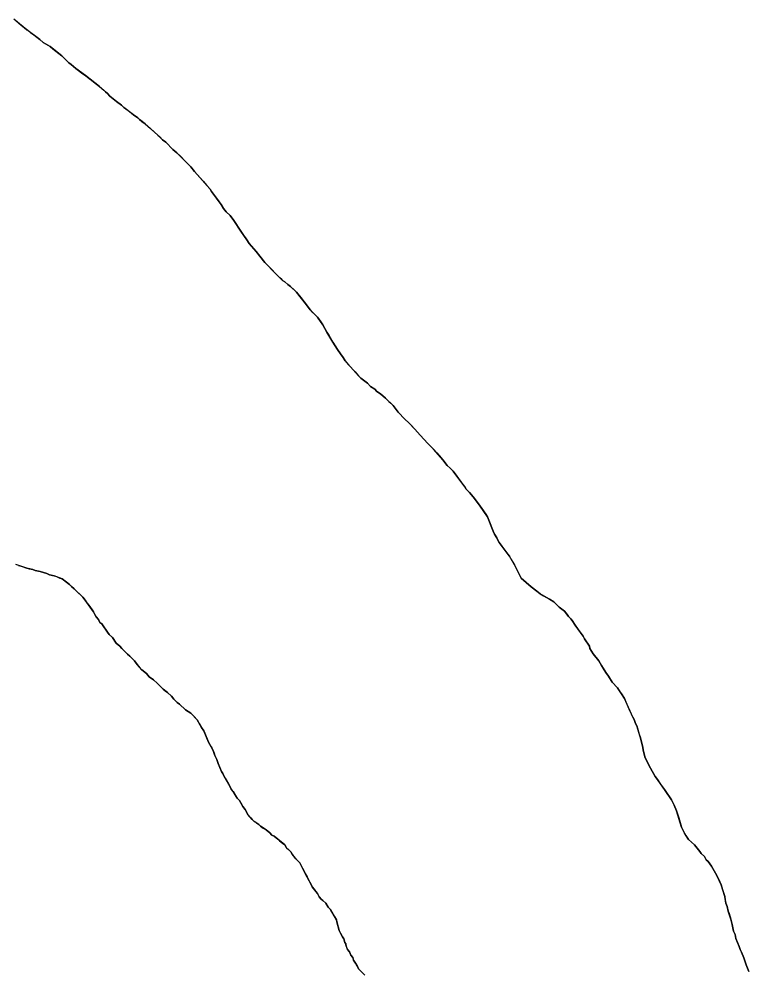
# Model space of a CAD drawing. Extents: x 3172297 to 3210190, y 958463 to 983887.
# Drawn here: x 3178180.7 to 3178522.6, y 966561.4 to 967007 of the extents above; entities that cross this region are included whole.
import ezdxf

# ---------------------------------------------------------------- set-up
doc = ezdxf.new("R2010")
doc.units = 0
doc.layers.add('V-SITE-VEGE', color=7, linetype='Continuous')
doc.layers.add('V-TOPO-SHOR', color=7, linetype='Continuous')

msp = doc.modelspace()

# ---------------------------------------------------------------- linework, layer by layer
at = {"layer": 'V-SITE-VEGE'}
for p, q in [((3178184.4, 967001.96), (3178178.28, 967007)), ((3178190.51, 966997.36), (3178184.4, 967001.96)), ((3178192.04, 966996.04), (3178190.51, 966997.36)), ((3178195.31, 966994.07), (3178192.04, 966996.04)), ((3178200.77, 966989.68), (3178195.31, 966994.07)), ((3178204.04, 966986.4), (3178200.77, 966989.68)), ((3178205.13, 966985.74), (3178204.04, 966986.4)), ((3178207.32, 966983.76), (3178205.13, 966985.74)), ((3178211.9, 966980.48), (3178207.32, 966983.76)), ((3178218.45, 966975.44), (3178211.9, 966980.48)), ((3178221.29, 966972.81), (3178218.45, 966975.44)), ((3178222.16, 966972.15), (3178221.29, 966972.81)), ((3178223.25, 966970.83), (3178222.16, 966972.15)), ((3178226.31, 966968.42), (3178223.25, 966970.83)), ((3178228.71, 966966.67), (3178226.31, 966968.42)), ((3178229.8, 966965.58), (3178228.71, 966966.67)), ((3178234.38, 966962.07), (3178229.8, 966965.58)), ((3178236.35, 966960.75), (3178234.38, 966962.07)), ((3178237.22, 966959.88), (3178236.35, 966960.75)), ((3178239.84, 966957.9), (3178237.22, 966959.88)), ((3178245.73, 966952.64), (3178239.84, 966957.9)), ((3178247.92, 966950.45), (3178245.73, 966952.64)), ((3178249.44, 966949.36), (3178247.92, 966950.45)), ((3178252.72, 966945.85), (3178249.44, 966949.36)), ((3178254.68, 966944.32), (3178252.72, 966945.85)), ((3178261.23, 966937.74), (3178254.68, 966944.32)), ((3178262.97, 966935.56), (3178261.23, 966937.74)), ((3178270.17, 966927.23), (3178262.97, 966935.56)), ((3178270.83, 966926.14), (3178270.17, 966927.23)), ((3178273.22, 966923.07), (3178270.83, 966926.14)), ((3178275.41, 966920.01), (3178273.22, 966923.07)), ((3178276.49, 966918.26), (3178275.41, 966920.01)), ((3178277.8, 966916.72), (3178276.49, 966918.26)), ((3178279.55, 966914.97), (3178277.8, 966916.72)), ((3178281.29, 966912.56), (3178279.55, 966914.97)), ((3178284.56, 966907.53), (3178281.29, 966912.56)), ((3178287.4, 966903.59), (3178284.56, 966907.53)), ((3178288.48, 966901.83), (3178287.4, 966903.59)), ((3178291.76, 966898.11), (3178288.48, 966901.83)), ((3178295.9, 966892.86), (3178291.76, 966898.11)), ((3178304.19, 966884.53), (3178295.9, 966892.86)), ((3178305.29, 966883.87), (3178304.19, 966884.53)), ((3178306.59, 966882.56), (3178305.29, 966883.87)), ((3178307.9, 966881.68), (3178306.59, 966882.56)), ((3178310.74, 966879.05), (3178307.9, 966881.68)), ((3178315.32, 966873.14), (3178310.74, 966879.05)), ((3178317.06, 966870.73), (3178315.32, 966873.14)), ((3178320.56, 966867.23), (3178317.06, 966870.73)), ((3178322.95, 966863.72), (3178320.56, 966867.23)), ((3178324.92, 966860.22), (3178322.95, 966863.72)), ((3178327.75, 966855.62), (3178324.92, 966860.22)), ((3178329.93, 966852.12), (3178327.75, 966855.62)), ((3178331.24, 966850.15), (3178329.93, 966852.12)), ((3178332.54, 966848.4), (3178331.24, 966850.15)), ((3178333.41, 966846.87), (3178332.54, 966848.4)), ((3178339.74, 966839.86), (3178333.41, 966846.87)), ((3178340.83, 966838.77), (3178339.74, 966839.86)), ((3178343.89, 966836.35), (3178340.83, 966838.77)), ((3178345.42, 966834.82), (3178343.89, 966836.35)), ((3178347.38, 966833.5), (3178345.42, 966834.82)), ((3178348.25, 966832.41), (3178347.38, 966833.5)), ((3178350, 966831.31), (3178348.25, 966832.41)), ((3178352.4, 966829.34), (3178350, 966831.31)), ((3178355.89, 966825.83), (3178352.4, 966829.34)), ((3178358.29, 966822.77), (3178355.89, 966825.83)), ((3178361.35, 966819.48), (3178358.29, 966822.77)), ((3178363.31, 966817.73), (3178361.35, 966819.48)), ((3178366.15, 966814.88), (3178363.31, 966817.73)), ((3178368.55, 966812.03), (3178366.15, 966814.88)), ((3178372.25, 966808.09), (3178368.55, 966812.03)), ((3178374.87, 966805.46), (3178372.25, 966808.09)), ((3178379.23, 966800.43), (3178374.87, 966805.46)), ((3178381.2, 966797.8), (3178379.23, 966800.43)), ((3178382.73, 966796.48), (3178381.2, 966797.8)), ((3178384.04, 966795.17), (3178382.73, 966796.48)), ((3178389.49, 966787.72), (3178384.04, 966795.17)), ((3178390.14, 966786.63), (3178389.49, 966787.72)), ((3178391.67, 966785.1), (3178390.14, 966786.63)), ((3178393.41, 966783.13), (3178391.67, 966785.1)), ((3178396.46, 966779.19), (3178393.41, 966783.13)), ((3178400.17, 966773.71), (3178396.46, 966779.19)), ((3178402.78, 966766.93), (3178400.17, 966773.71)), ((3178403.43, 966765.61), (3178402.78, 966766.93)), ((3178404.52, 966763.86), (3178403.43, 966765.61)), ((3178404.96, 966762.77), (3178404.52, 966763.86)), ((3178405.61, 966761.67), (3178404.96, 966762.77)), ((3178410.41, 966755.33), (3178405.61, 966761.67)), ((3178412.81, 966751.17), (3178410.41, 966755.33)), ((3178184.33, 966749.66), (3178179.3, 966751.42)), ((3178187.17, 966748.99), (3178184.33, 966749.66)), ((3178188.26, 966748.55), (3178187.17, 966748.99)), ((3178190.67, 966748.11), (3178188.26, 966748.55)), ((3178415.86, 966745.04), (3178412.81, 966751.17)), ((3178193.73, 966747.23), (3178190.67, 966748.11)), ((3178195.04, 966746.57), (3178193.73, 966747.23)), ((3178197.22, 966746.13), (3178195.04, 966746.57)), ((3178200.94, 966744.59), (3178197.22, 966746.13)), ((3178204.43, 966741.96), (3178200.94, 966744.59)), ((3178420.66, 966740.88), (3178415.86, 966745.04)), ((3178205.3, 966741.09), (3178204.43, 966741.96)), ((3178206.61, 966739.99), (3178205.3, 966741.09)), ((3178210.54, 966736.05), (3178206.61, 966739.99)), ((3178423.28, 966738.9), (3178420.66, 966740.88)), ((3178211.63, 966734.73), (3178210.54, 966736.05)), ((3178424.8, 966737.59), (3178423.28, 966738.9)), ((3178429.17, 966735.17), (3178424.8, 966737.59)), ((3178431.14, 966733.86), (3178429.17, 966735.17)), ((3178215.55, 966729.26), (3178211.63, 966734.73)), ((3178433.76, 966731.45), (3178431.14, 966733.86)), ((3178436.16, 966729.47), (3178433.76, 966731.45)), ((3178216.86, 966726.85), (3178215.55, 966729.26)), ((3178217.95, 966725.54), (3178216.86, 966726.85)), ((3178438.12, 966727.07), (3178436.16, 966729.47)), ((3178439.21, 966725.97), (3178438.12, 966727.07)), ((3178439.87, 966725.09), (3178439.21, 966725.97)), ((3178218.61, 966724.22), (3178217.95, 966725.54)), ((3178219.48, 966723.57), (3178218.61, 966724.22)), ((3178222.09, 966719.63), (3178219.48, 966723.57)), ((3178441.17, 966722.91), (3178439.87, 966725.09)), ((3178444.88, 966717.87), (3178441.17, 966722.91)), ((3178222.97, 966718.53), (3178222.09, 966719.63)), ((3178224.5, 966717.22), (3178222.97, 966718.53)), ((3178226.24, 966714.59), (3178224.5, 966717.22)), ((3178445.53, 966716.56), (3178444.88, 966717.87)), ((3178227.98, 966713.06), (3178226.24, 966714.59)), ((3178228.86, 966711.96), (3178227.98, 966713.06)), ((3178447.93, 966713.06), (3178445.53, 966716.56)), ((3178448.15, 966711.96), (3178447.93, 966713.06)), ((3178229.73, 966711.3), (3178228.86, 966711.96)), ((3178230.82, 966710.21), (3178229.73, 966711.3)), ((3178231.48, 966709.33), (3178230.82, 966710.21)), ((3178232.57, 966708.46), (3178231.48, 966709.33)), ((3178234.75, 966706.26), (3178232.57, 966708.46)), ((3178449.67, 966709.55), (3178448.15, 966711.96)), ((3178452.29, 966706.27), (3178449.67, 966709.55)), ((3178236.06, 966704.51), (3178234.75, 966706.26)), ((3178238.24, 966702.1), (3178236.06, 966704.51)), ((3178453.6, 966704.08), (3178452.29, 966706.27)), ((3178454.25, 966702.76), (3178453.6, 966704.08)), ((3178240.42, 966700.35), (3178238.24, 966702.1)), ((3178241.73, 966698.82), (3178240.42, 966700.35)), ((3178455.56, 966700.8), (3178454.25, 966702.76)), ((3178456.87, 966699.04), (3178455.56, 966700.8)), ((3178243.7, 966697.28), (3178241.73, 966698.82)), ((3178245.44, 966695.75), (3178243.7, 966697.28)), ((3178248.28, 966692.9), (3178245.44, 966695.75)), ((3178458.61, 966696.2), (3178456.87, 966699.04)), ((3178461.01, 966693.57), (3178458.61, 966696.2)), ((3178250.24, 966691.37), (3178248.28, 966692.9)), ((3178252.21, 966689.61), (3178250.24, 966691.37)), ((3178462.97, 966690.72), (3178461.01, 966693.57)), ((3178464.28, 966688.53), (3178462.97, 966690.72)), ((3178253.3, 966688.3), (3178252.21, 966689.61)), ((3178254.82, 966686.76), (3178253.3, 966688.3)), ((3178255.92, 966685.89), (3178254.82, 966686.76)), ((3178258.75, 966683.26), (3178255.92, 966685.89)), ((3178468.2, 966679.78), (3178464.28, 966688.53)), ((3178261.16, 966681.72), (3178258.75, 966683.26)), ((3178264.21, 966678.66), (3178261.16, 966681.72)), ((3178266.17, 966674.94), (3178264.21, 966678.66)), ((3178468.85, 966678.69), (3178468.2, 966679.78)), ((3178469.5, 966676.94), (3178468.85, 966678.69)), ((3178470.16, 966675.84), (3178469.5, 966676.94)), ((3178267.26, 966673.41), (3178266.17, 966674.94)), ((3178269.44, 966668.15), (3178267.26, 966673.41)), ((3178471.68, 966670.59), (3178470.16, 966675.84)), ((3178270.74, 966665.96), (3178269.44, 966668.15)), ((3178472.76, 966666.44), (3178471.68, 966670.59)), ((3178271.61, 966664.21), (3178270.74, 966665.96)), ((3178272.48, 966661.81), (3178271.61, 966664.21)), ((3178473.19, 966663.81), (3178472.76, 966666.44)), ((3178474.06, 966660.75), (3178473.19, 966663.81)), ((3178273.35, 966660.05), (3178272.48, 966661.81)), ((3178274.01, 966658.09), (3178273.35, 966660.05)), ((3178476.46, 966655.93), (3178474.06, 966660.75)), ((3178275.53, 966654.36), (3178274.01, 966658.09)), ((3178478.64, 966651.99), (3178476.46, 966655.93)), ((3178276.18, 966653.49), (3178275.53, 966654.36)), ((3178276.62, 966652.4), (3178276.18, 966653.49)), ((3178279.67, 966647.14), (3178276.62, 966652.4)), ((3178479.73, 966650.68), (3178478.64, 966651.99)), ((3178483.43, 966645.43), (3178479.73, 966650.68)), ((3178280.1, 966646.05), (3178279.67, 966647.14)), ((3178280.98, 966644.96), (3178280.1, 966646.05)), ((3178282.94, 966641.89), (3178280.98, 966644.96)), ((3178284.03, 966640.8), (3178282.94, 966641.89)), ((3178486.27, 966641.05), (3178483.43, 966645.43)), ((3178285.56, 966637.95), (3178284.03, 966640.8)), ((3178286.64, 966636.63), (3178285.56, 966637.95)), ((3178487.57, 966638.64), (3178486.27, 966641.05)), ((3178488.66, 966636.01), (3178487.57, 966638.64)), ((3178287.95, 966634.23), (3178286.64, 966636.63)), ((3178289.92, 966631.82), (3178287.95, 966634.23)), ((3178491.05, 966628.35), (3178488.66, 966636.01)), ((3178290.79, 966630.94), (3178289.92, 966631.82)), ((3178292.97, 966629.62), (3178290.79, 966630.94)), ((3178293.85, 966628.75), (3178292.97, 966629.62)), ((3178296.47, 966627), (3178293.85, 966628.75)), ((3178492.36, 966625.51), (3178491.05, 966628.35)), ((3178298.21, 966625.68), (3178296.47, 966627)), ((3178299.08, 966624.58), (3178298.21, 966625.68)), ((3178300.18, 966624.15), (3178299.08, 966624.58)), ((3178301.92, 966622.61), (3178300.18, 966624.15)), ((3178494.32, 966622.45), (3178492.36, 966625.51)), ((3178305.2, 966619.98), (3178301.92, 966622.61)), ((3178306.06, 966618.67), (3178305.2, 966619.98)), ((3178497.16, 966620.04), (3178494.32, 966622.45)), ((3178499.56, 966616.97), (3178497.16, 966620.04)), ((3178308.03, 966616.7), (3178306.06, 966618.67)), ((3178308.69, 966615.6), (3178308.03, 966616.7)), ((3178310.43, 966613.41), (3178308.69, 966615.6)), ((3178500.21, 966615.88), (3178499.56, 966616.97)), ((3178501.74, 966614.56), (3178500.21, 966615.88)), ((3178502.61, 966613.03), (3178501.74, 966614.56)), ((3178312.18, 966611.66), (3178310.43, 966613.41)), ((3178313.48, 966609.03), (3178312.18, 966611.66)), ((3178503.48, 966612.15), (3178502.61, 966613.03)), ((3178505.01, 966609.96), (3178503.48, 966612.15)), ((3178314.35, 966607.72), (3178313.48, 966609.03)), ((3178314.79, 966606.62), (3178314.35, 966607.72)), ((3178317.62, 966601.37), (3178314.79, 966606.62)), ((3178507.62, 966605.59), (3178505.01, 966609.96)), ((3178509.58, 966601.21), (3178507.62, 966605.59)), ((3178318.06, 966600.28), (3178317.62, 966601.37)), ((3178511.32, 966595.74), (3178509.58, 966601.21)), ((3178320.46, 966597.21), (3178318.06, 966600.28)), ((3178321.33, 966595.68), (3178320.46, 966597.21)), ((3178322.2, 966594.59), (3178321.33, 966595.68)), ((3178323.07, 966593.93), (3178322.2, 966594.59)), ((3178324.38, 966592.61), (3178323.07, 966593.93)), ((3178325.47, 966590.86), (3178324.38, 966592.61)), ((3178511.75, 966592.68), (3178511.32, 966595.74)), ((3178512.4, 966591.15), (3178511.75, 966592.68)), ((3178326.56, 966589.77), (3178325.47, 966590.86)), ((3178329.39, 966584.95), (3178326.56, 966589.77)), ((3178512.84, 966588.96), (3178512.4, 966591.15)), ((3178514.14, 966585.24), (3178512.84, 966588.96)), ((3178329.61, 966583.86), (3178329.39, 966584.95)), ((3178330.7, 966579.92), (3178329.61, 966583.86)), ((3178514.36, 966583.93), (3178514.14, 966585.24)), ((3178514.79, 966582.61), (3178514.36, 966583.93)), ((3178332.22, 966576.86), (3178330.7, 966579.92)), ((3178515.44, 966579.55), (3178514.79, 966582.61)), ((3178516.09, 966578.02), (3178515.44, 966579.55)), ((3178332.87, 966575.98), (3178332.22, 966576.86)), ((3178333.31, 966574.23), (3178332.87, 966575.98)), ((3178516.53, 966576.05), (3178516.09, 966578.02)), ((3178518.05, 966572.33), (3178516.53, 966576.05)), ((3178333.74, 966573.57), (3178333.31, 966574.23)), ((3178333.74, 966573.14), (3178333.74, 966573.57)), ((3178334.61, 966570.95), (3178333.74, 966573.14)), ((3178335.49, 966569.85), (3178334.61, 966570.95)), ((3178518.49, 966571.02), (3178518.05, 966572.33)), ((3178519.14, 966569.71), (3178518.49, 966571.02)), ((3178336.14, 966568.32), (3178335.49, 966569.85)), ((3178337.01, 966567.23), (3178336.14, 966568.32)), ((3178337.45, 966565.91), (3178337.01, 966567.23)), ((3178338.32, 966564.6), (3178337.45, 966565.91)), ((3178520.23, 966567.08), (3178519.14, 966569.71)), ((3178521.31, 966563.8), (3178520.23, 966567.08)), ((3178339.84, 966561.76), (3178338.32, 966564.6)), ((3178342.68, 966558.91), (3178339.84, 966561.76)), ((3178522.62, 966560.73), (3178521.31, 966563.8))]:
    msp.add_line(p, q, dxfattribs=at)
at = {"layer": 'V-TOPO-SHOR'}
for points in [[(3178179.16, 967006.34), (3178181.78, 967004.15), (3178183.3, 967002.83), (3178184.4, 967001.96), (3178184.62, 967001.96), (3178186.14, 967000.64), (3178187.67, 966999.55), (3178190.51, 966997.36), (3178192.04, 966996.04), (3178194.22, 966994.72), (3178195.31, 966994.07), (3178196.62, 966992.97), (3178200.77, 966989.68), (3178202.95, 966987.49), (3178204.04, 966986.4), (3178205.13, 966985.74), (3178207.32, 966983.76), (3178210.59, 966981.35), (3178211.9, 966980.48), (3178213.65, 966979.16), (3178214.74, 966978.29), (3178215.61, 966977.63), (3178218.45, 966975.44), (3178220.42, 966973.68), (3178221.29, 966972.81), (3178222.16, 966972.15), (3178223.25, 966970.83), (3178226.31, 966968.42), (3178228.71, 966966.67), (3178229.8, 966965.58), (3178230.67, 966964.92), (3178232.42, 966963.6), (3178234.38, 966962.07), (3178236.35, 966960.75), (3178237.22, 966959.88), (3178238.31, 966959), (3178239.84, 966957.9), (3178242.24, 966955.71), (3178245.73, 966952.64), (3178246.61, 966951.77), (3178247.92, 966950.45), (3178249.44, 966949.36)], [(3178249.44, 966949.36), (3178252.72, 966945.85), (3178254.68, 966944.32), (3178256.43, 966942.57), (3178258.61, 966940.37), (3178260.14, 966938.84), (3178261.23, 966937.74), (3178262.97, 966935.56), (3178264.28, 966934.02), (3178266.9, 966930.96), (3178268.64, 966928.98), (3178270.17, 966927.23), (3178270.83, 966926.14), (3178271.7, 966925.04), (3178273.22, 966923.07), (3178274.09, 966921.76), (3178274.75, 966920.88), (3178275.41, 966920.01), (3178276.49, 966918.26), (3178277.8, 966916.72), (3178279.55, 966914.97), (3178281.29, 966912.56), (3178284.56, 966907.53), (3178285.87, 966905.78), (3178286.74, 966904.46), (3178287.4, 966903.59), (3178288.48, 966901.83), (3178291.76, 966898.11), (3178293.5, 966895.92), (3178294.16, 966895.05), (3178295.9, 966892.86), (3178296.77, 966891.98), (3178299.83, 966888.91), (3178302.01, 966886.72), (3178303.32, 966885.41), (3178304.19, 966884.53), (3178305.29, 966883.87), (3178306.59, 966882.56), (3178307.9, 966881.68), (3178309.65, 966880.15), (3178310.74, 966879.05), (3178312.7, 966876.43), (3178315.32, 966873.14), (3178317.06, 966870.73), (3178317.94, 966869.86), (3178319.25, 966868.54), (3178320.56, 966867.23), (3178322.08, 966865.04), (3178322.95, 966863.72), (3178324.92, 966860.22), (3178325.79, 966858.91), (3178327.75, 966855.62), (3178329.93, 966852.12), (3178331.23, 966850.15), (3178332.54, 966848.4), (3178333.41, 966846.87), (3178334.94, 966845.12), (3178338.21, 966841.61), (3178339.74, 966839.86), (3178340.83, 966838.77), (3178343.89, 966836.35), (3178345.42, 966834.82), (3178347.38, 966833.5), (3178348.25, 966832.41), (3178350, 966831.31), (3178352.4, 966829.34), (3178353.49, 966828.24), (3178353.93, 966827.81), (3178354.8, 966826.93), (3178355.89, 966825.83), (3178358.29, 966822.77), (3178361.35, 966819.48), (3178363.31, 966817.73), (3178364.4, 966816.63), (3178366.15, 966814.88), (3178368.55, 966812.03), (3178372.25, 966808.09), (3178373.78, 966806.56), (3178374.87, 966805.46), (3178376.4, 966803.71), (3178377.49, 966802.4), (3178379.23, 966800.43), (3178381.2, 966797.8), (3178382.73, 966796.48), (3178384.04, 966795.17), (3178385.78, 966792.76), (3178388.61, 966788.82), (3178389.49, 966787.72), (3178390.14, 966786.63), (3178391.67, 966785.1), (3178393.41, 966783.13), (3178396.46, 966779.19), (3178397.56, 966777.65), (3178399.3, 966775.03), (3178400.17, 966773.71), (3178401.04, 966771.3), (3178402.78, 966766.93), (3178403.43, 966765.61), (3178404.52, 966763.86), (3178404.96, 966762.77), (3178405.61, 966761.67)], [(3178405.61, 966761.67), (3178406.92, 966759.92), (3178409.54, 966756.42), (3178410.41, 966755.33), (3178411.28, 966753.79), (3178412.81, 966751.17), (3178413.9, 966748.98), (3178415.86, 966745.04), (3178420.66, 966740.88), (3178423.28, 966738.9), (3178424.8, 966737.59), (3178426.33, 966736.71), (3178429.17, 966735.17), (3178431.14, 966733.86), (3178433.76, 966731.45), (3178436.16, 966729.47), (3178437.46, 966727.94), (3178438.12, 966727.07), (3178439.21, 966725.97), (3178439.87, 966725.09), (3178441.17, 966722.91), (3178442.26, 966721.37), (3178443.35, 966719.84), (3178444.88, 966717.87), (3178445.53, 966716.56), (3178447.93, 966713.06), (3178448.15, 966711.96), (3178449.67, 966709.55), (3178452.29, 966706.27), (3178453.6, 966704.08), (3178454.25, 966702.76), (3178455.56, 966700.8), (3178456.87, 966699.04), (3178458.61, 966696.2), (3178461.01, 966693.57), (3178462.32, 966691.6), (3178462.97, 966690.72), (3178464.28, 966688.53), (3178464.93, 966687), (3178466.89, 966682.62), (3178468.2, 966679.78), (3178468.85, 966678.69), (3178469.5, 966676.94), (3178470.16, 966675.84), (3178471.24, 966671.9), (3178471.68, 966670.59), (3178472.76, 966666.44), (3178473.19, 966663.81), (3178474.06, 966660.75), (3178476.46, 966655.93), (3178478.64, 966651.99), (3178479.73, 966650.68), (3178481.25, 966648.49), (3178482.13, 966647.18), (3178483.43, 966645.43), (3178486.27, 966641.05), (3178486.92, 966639.73), (3178487.57, 966638.64), (3178488.66, 966636.01), (3178489.75, 966632.73), (3178491.05, 966628.35), (3178491.7, 966627.04), (3178492.36, 966625.51), (3178493.01, 966624.42), (3178494.32, 966622.45), (3178497.16, 966620.04), (3178499.56, 966616.97), (3178500.21, 966615.88), (3178501.74, 966614.56), (3178502.61, 966613.03), (3178503.48, 966612.15), (3178505.01, 966609.96), (3178507.62, 966605.59), (3178508.93, 966602.74), (3178509.58, 966601.21), (3178510.23, 966599.02), (3178511.32, 966595.74), (3178511.54, 966594.21), (3178511.75, 966592.68), (3178512.4, 966591.15), (3178512.84, 966588.96), (3178513.27, 966587.86), (3178514.14, 966585.24), (3178514.36, 966583.93), (3178514.79, 966582.61), (3178515.44, 966579.55), (3178516.09, 966578.02), (3178516.53, 966576.05), (3178517.62, 966573.43), (3178518.05, 966572.33), (3178518.49, 966571.02), (3178519.14, 966569.71), (3178520.23, 966567.08), (3178521.31, 966563.8), (3178522.62, 966560.73)], [(3178180.4, 966750.97), (3178181.71, 966750.53), (3178184.33, 966749.65), (3178185.42, 966749.43), (3178187.17, 966748.99), (3178188.26, 966748.55), (3178190.67, 966748.11), (3178192.2, 966747.67), (3178193.73, 966747.23), (3178195.04, 966746.57), (3178197.22, 966746.13), (3178198.32, 966745.69), (3178199.84, 966745.03), (3178200.94, 966744.59), (3178202.9, 966743.06), (3178204.43, 966741.96), (3178205.3, 966741.09), (3178206.61, 966739.99), (3178207.7, 966738.89), (3178210.54, 966736.05), (3178211.63, 966734.73), (3178212.5, 966733.42)], [(3178212.5, 966733.42), (3178213.38, 966732.32), (3178214.9, 966730.14), (3178215.55, 966729.26), (3178216.21, 966727.95), (3178216.86, 966726.85), (3178217.95, 966725.54), (3178218.61, 966724.22), (3178219.48, 966723.57), (3178220.13, 966722.69), (3178222.09, 966719.63), (3178222.97, 966718.53), (3178224.5, 966717.22), (3178226.24, 966714.59), (3178227.98, 966713.06), (3178228.86, 966711.96), (3178229.73, 966711.3), (3178230.82, 966710.21), (3178231.48, 966709.33), (3178232.57, 966708.46), (3178233.88, 966707.14), (3178234.75, 966706.26), (3178236.06, 966704.51), (3178237.37, 966702.98), (3178238.24, 966702.1), (3178240.42, 966700.35), (3178241.73, 966698.82), (3178243.7, 966697.28), (3178245.44, 966695.75), (3178247.4, 966693.78), (3178248.28, 966692.9), (3178249.37, 966692.02), (3178250.24, 966691.37), (3178252.21, 966689.61), (3178253.3, 966688.3), (3178254.82, 966686.76), (3178255.92, 966685.89), (3178258.75, 966683.26), (3178261.16, 966681.72), (3178262.68, 966680.19), (3178264.21, 966678.66), (3178265.08, 966676.91), (3178266.17, 966674.94), (3178267.26, 966673.4), (3178267.69, 966672.31), (3178269.44, 966668.15), (3178270.74, 966665.96), (3178270.96, 966665.53), (3178271.61, 966664.21), (3178272.05, 966662.9), (3178272.48, 966661.81), (3178273.35, 966660.05), (3178274.01, 966658.09), (3178275.53, 966654.36), (3178276.18, 966653.49), (3178276.62, 966652.4), (3178277.27, 966651.3), (3178278.8, 966648.68), (3178279.67, 966647.14), (3178280.1, 966646.05), (3178280.76, 966645.17), (3178280.98, 966644.95), (3178282.07, 966643.2), (3178282.94, 966641.89), (3178284.03, 966640.8), (3178284.68, 966639.7), (3178285.56, 966637.95), (3178286.64, 966636.64), (3178287.95, 966634.23), (3178289.26, 966632.69), (3178289.92, 966631.82), (3178290.79, 966630.94), (3178291.88, 966630.29), (3178292.97, 966629.62), (3178293.85, 966628.75), (3178295.15, 966627.87), (3178296.46, 966627), (3178298.21, 966625.68), (3178299.08, 966624.58), (3178300.18, 966624.15), (3178301.92, 966622.61), (3178302.79, 966621.95), (3178304.1, 966620.86), (3178305.2, 966619.98), (3178306.07, 966618.67), (3178306.94, 966617.79), (3178308.03, 966616.7), (3178308.69, 966615.6), (3178309.34, 966614.73), (3178310.43, 966613.41), (3178312.18, 966611.66), (3178312.83, 966610.34), (3178313.48, 966609.03), (3178314.35, 966607.72), (3178314.79, 966606.62), (3178315.66, 966605.09), (3178316.97, 966602.47), (3178317.62, 966601.37), (3178318.06, 966600.28), (3178318.93, 966599.18), (3178319.58, 966598.31)], [(3178319.58, 966598.31), (3178320.46, 966597.21), (3178321.33, 966595.68), (3178322.2, 966594.59), (3178323.07, 966593.93), (3178324.38, 966592.61), (3178325.47, 966590.86), (3178326.56, 966589.77), (3178327.21, 966588.67), (3178328.52, 966586.48), (3178329.39, 966584.95), (3178329.61, 966583.86), (3178330.26, 966581.67), (3178330.7, 966579.92), (3178331.35, 966578.61), (3178332.22, 966576.86), (3178332.87, 966575.98), (3178333.31, 966574.23), (3178333.74, 966573.57), (3178333.74, 966573.14), (3178334.18, 966572.04), (3178334.61, 966570.95), (3178335.49, 966569.85), (3178336.14, 966568.32), (3178337.01, 966567.23), (3178337.45, 966565.91), (3178338.32, 966564.6), (3178339.19, 966563.07), (3178339.84, 966561.75), (3178340.93, 966560.66)]]:
    msp.add_lwpolyline(points, dxfattribs=at)

doc.saveas('drawing.dxf')
